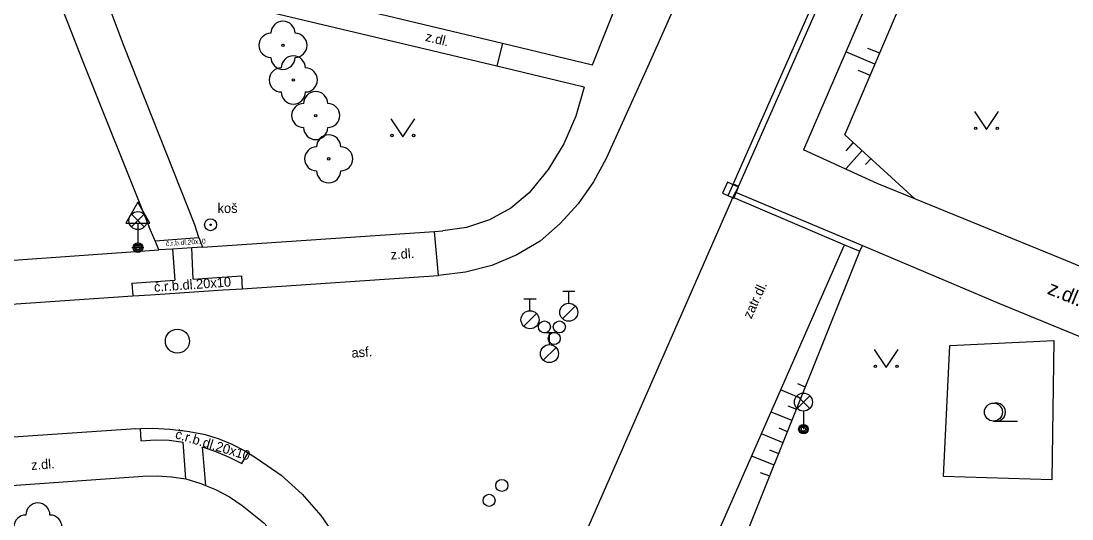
# Model space of a CAD drawing. Extents: x -596024 to -594475, y -1163820 to -1161957.
# Drawn here: x -595725.46 to -595681.77, y -1162091.11 to -1162070.4 of the extents above; entities that cross this region are included whole.
import ezdxf

# ---------------------------------------------------------------- set-up
doc = ezdxf.new("R2010")
doc.units = 0
for name, color, linetype in [('Level 10', 7, 'Continuous'), ('Level 11', 7, 'Continuous'), ('Level 14', 7, 'Continuous'), ('Level 15', 7, 'Continuous'), ('Level 21', 7, 'Continuous'), ('Level 22', 7, 'Continuous'), ('Level 25', 7, 'Continuous'), ('Level 27', 7, 'Continuous'), ('Level 28', 7, 'Continuous'), ('Level 33', 7, 'Continuous'), ('Level 34', 7, 'Continuous'), ('Level 36', 7, 'Continuous'), ('Level 40', 7, 'Continuous'), ('Level 42', 7, 'Continuous'), ('Level 7', 7, 'Continuous')]:
    doc.layers.add(name, color=color, linetype=linetype)

msp = doc.modelspace()

# ---------------------------------------------------------------- linework, layer by layer
at = {"layer": 'Level 10'}
for points in [[(-595695.85, -1162064.23), (-595697.59, -1162068.2), (-595699.35, -1162072.16), (-595701.13, -1162076.12)], [(-595691.54, -1162068.01), (-595695.63, -1162077.26)], [(-595701.13, -1162076.12), (-595701.66, -1162077.09), (-595702.3, -1162078), (-595703.05, -1162078.82), (-595703.88, -1162079.55)], [(-595695.63, -1162077.26), (-595695.76, -1162077.51), (-595695.87, -1162077.73)], [(-595695.87, -1162077.73), (-595691.23, -1162079.7)], [(-595703.88, -1162079.55), (-595704.85, -1162080.12), (-595705.89, -1162080.56), (-595706.98, -1162080.84), (-595708.1, -1162080.98)], [(-595696.1, -1162090.81), (-595691.23, -1162079.7)], [(-595717.06, -1162081.58), (-595716.27, -1162081.53), (-595708.1, -1162080.98)], [(-595720.08, -1162081.78), (-595717.06, -1162081.58)], [(-595726.48, -1162082.22), (-595720.81, -1162081.83), (-595720.08, -1162081.78)], [(-595720.69, -1162087.35), (-595732.72, -1162088.17)], [(-595720.69, -1162087.35), (-595720.5, -1162087.34), (-595719.98, -1162087.33), (-595719.27, -1162087.37), (-595718.56, -1162087.45), (-595717.86, -1162087.58)], [(-595717.86, -1162087.58), (-595717.27, -1162087.76), (-595716.7, -1162087.99), (-595716.15, -1162088.27), (-595716.02, -1162088.35), (-595715.63, -1162088.61)], [(-595715.63, -1162088.61), (-595714.65, -1162089.28), (-595713.77, -1162090.07), (-595712.99, -1162090.96), (-595712.32, -1162091.94)], [(-595701.64, -1162103.38), (-595696.1, -1162090.81)]]:
    msp.add_lwpolyline(points, dxfattribs=at)
at = {"layer": 'Level 11'}
for points in [[(-595701.7, -1162072.22), (-595697.83, -1162062.49)], [(-595726.48, -1162062.92), (-595722.92, -1162072.02), (-595720.13, -1162078.97)], [(-595718.24, -1162078.87), (-595721.17, -1162071.46), (-595723.18, -1162066.1)], [(-595691.76, -1162067.91), (-595695.86, -1162077.17)], [(-595716.78, -1162068.61), (-595705.44, -1162071.32), (-595701.7, -1162072.22)], [(-595689.91, -1162068.76), (-595692.93, -1162075.75)], [(-595702.05, -1162073.15), (-595705.68, -1162072.28), (-595715.85, -1162069.86)], [(-595705.44, -1162071.32), (-595705.68, -1162072.28)], [(-595702.05, -1162073.15), (-595702.39, -1162074.35), (-595702.89, -1162075.5), (-595703.54, -1162076.57), (-595704.33, -1162077.54)], [(-595657.72, -1162078.97), (-595669.79, -1162073.34), (-595674.39, -1162083.52), (-595682.19, -1162080.29), (-595688.3, -1162077.79), (-595689.86, -1162077.15), (-595692.93, -1162075.75)], [(-595695.86, -1162077.17), (-595695.63, -1162077.26)], [(-595704.33, -1162077.54), (-595705.1, -1162078.18), (-595705.98, -1162078.67), (-595706.94, -1162078.99), (-595707.93, -1162079.13)], [(-595695.76, -1162077.51), (-595690.48, -1162079.74)], [(-595695.87, -1162077.73), (-595700.08, -1162087.33)], [(-595719.89, -1162079.54), (-595720.13, -1162078.97)], [(-595718.07, -1162079.4), (-595718.24, -1162078.87)], [(-595719.89, -1162079.54), (-595718.07, -1162079.4)], [(-595718.07, -1162079.4), (-595717.92, -1162079.8)], [(-595717.92, -1162079.8), (-595708.27, -1162079.15), (-595707.93, -1162079.13)], [(-595708.1, -1162080.98), (-595708.27, -1162079.15)], [(-595719.73, -1162079.92), (-595719.89, -1162079.54)], [(-595718.36, -1162079.83), (-595719.16, -1162079.88)], [(-595717.92, -1162079.8), (-595718.36, -1162079.83)], [(-595718.3, -1162081.13), (-595718.36, -1162079.83)], [(-595690.48, -1162079.74), (-595684.78, -1162082.14), (-595675.44, -1162085.98), (-595681.18, -1162099.31), (-595668.76, -1162104.96), (-595668, -1162102.87), (-595667.96, -1162102.72), (-595665.97, -1162103.56)], [(-595726.37, -1162080.39), (-595719.73, -1162079.92)], [(-595719.16, -1162079.88), (-595719.73, -1162079.92)], [(-595719.16, -1162079.88), (-595719.06, -1162081.18)], [(-595718.3, -1162081.13), (-595716.29, -1162081)], [(-595716.29, -1162081), (-595716.27, -1162081.53)], [(-595720.86, -1162081.3), (-595719.06, -1162081.18)], [(-595720.86, -1162081.3), (-595720.81, -1162081.83)], [(-595720.47, -1162087.85), (-595720.5, -1162087.34)], [(-595700.08, -1162087.33), (-595706.24, -1162101.37)], [(-595720.47, -1162087.85), (-595719.89, -1162087.81)], [(-595719.89, -1162087.81), (-595719.3, -1162087.83), (-595718.72, -1162087.91)], [(-595718.61, -1162089.44), (-595718.72, -1162087.91)], [(-595717.93, -1162088.11), (-595717.36, -1162088.3), (-595716.81, -1162088.53), (-595716.28, -1162088.8)], [(-595717.93, -1162088.11), (-595717.79, -1162089.71)], [(-595716.28, -1162088.8), (-595716.02, -1162088.35)], [(-595732.5, -1162090.18), (-595720.4, -1162089.33)], [(-595720.4, -1162089.33), (-595719.8, -1162089.31), (-595719.2, -1162089.35), (-595718.61, -1162089.44)], [(-595718.61, -1162089.44), (-595717.98, -1162089.63), (-595717.79, -1162089.71), (-595717.38, -1162089.88)], [(-595717.38, -1162089.88), (-595716.8, -1162090.18), (-595716.26, -1162090.54)], [(-595716.26, -1162090.54), (-595715.37, -1162091.26), (-595714.61, -1162092.11), (-595713.98, -1162093.06), (-595713.5, -1162094.1)]]:
    msp.add_lwpolyline(points, dxfattribs=at)
at = {"layer": 'Level 14'}
for points in [[(-595691.21, -1162075.13), (-595689.02, -1162070.01)], [(-595691.21, -1162075.13), (-595688.3, -1162077.79)], [(-595694.84, -1162090.59), (-595690.58, -1162079.97)], [(-595700.08, -1162103.71), (-595694.84, -1162090.59)]]:
    msp.add_lwpolyline(points, dxfattribs=at)
at = {"layer": 'Level 15'}
for points in [[(-595689.76, -1162071.74), (-595690.25, -1162071.54)], [(-595689.96, -1162072.2), (-595691.17, -1162071.68)], [(-595690.16, -1162072.66), (-595690.64, -1162072.46)], [(-595690.86, -1162075.45), (-595691.17, -1162075.8)], [(-595690.49, -1162075.79), (-595691.16, -1162076.53)], [(-595690.12, -1162076.12), (-595690.35, -1162076.37)], [(-595692.84, -1162085.62), (-595693.17, -1162085.49)], [(-595693.02, -1162086.09), (-595693.88, -1162085.74)], [(-595693.21, -1162086.55), (-595693.56, -1162086.41)], [(-595693.4, -1162087.01), (-595694.28, -1162086.66)], [(-595693.77, -1162087.94), (-595694.68, -1162087.57)], [(-595693.59, -1162087.48), (-595693.94, -1162087.33)], [(-595694.15, -1162088.87), (-595695.08, -1162088.49)], [(-595693.96, -1162088.4), (-595694.33, -1162088.25)], [(-595694.33, -1162089.33), (-595694.71, -1162089.18)]]:
    msp.add_lwpolyline(points, dxfattribs=at)
at = {"layer": 'Level 21'}
msp.add_lwpolyline([(-595686.85, -1162083.89), (-595682.52, -1162083.69), (-595682.6, -1162089.48), (-595687.11, -1162089.34), (-595686.85, -1162083.89)], dxfattribs=at)
at = {"layer": 'Level 22'}
for centre in [(-595714.57, -1162071.41), (-595714.14, -1162072.85), (-595713.21, -1162074.33), (-595712.67, -1162076.13)]:
    msp.add_circle(centre, 0.05, dxfattribs=at)
for centre, start, end in [((-595714.57, -1162070.91), 0, 180), ((-595715.07, -1162071.41), 90, 270), ((-595714.07, -1162071.41), 270, 90), ((-595714.57, -1162071.91), 180, 0), ((-595714.14, -1162072.35), 0, 180), ((-595714.64, -1162072.85), 90, 270), ((-595713.64, -1162072.85), 270, 90), ((-595714.14, -1162073.35), 180, 0), ((-595713.21, -1162073.83), 0, 180), ((-595713.71, -1162074.33), 90, 270), ((-595712.71, -1162074.33), 270, 90), ((-595713.21, -1162074.83), 180, 0), ((-595712.67, -1162075.63), 0, 180), ((-595713.17, -1162076.13), 90, 270), ((-595712.17, -1162076.13), 270, 90), ((-595712.67, -1162076.63), 180, 0), ((-595724.76, -1162090.94), 0, 180), ((-595725.26, -1162091.44), 90, 270), ((-595724.26, -1162091.44), 270, 90)]:
    msp.add_arc(centre, 0.5, start, end, dxfattribs=at)
at = {"layer": 'Level 25'}
for radius in [0.25, 0.0303]:
    msp.add_circle((-595717.58, -1162078.87), radius, dxfattribs=at)
at = {"layer": 'Level 27'}
msp.add_line((-595696.061, -1162077.659), (-595695.859, -1162077.201), dxfattribs=at)
msp.add_lwpolyline([(-595695.832, -1162077.76), (-595695.63, -1162077.302), (-595696.088, -1162077.1), (-595696.29, -1162077.558)], close=True, dxfattribs=at)
msp.add_circle((-595718.96, -1162083.71), 0.5, dxfattribs=at)
at = {"layer": 'Level 28'}
for p, q in [((-595704.55, -1162081.945), (-595704.05, -1162081.945)), ((-595704.3, -1162082.445), (-595704.3, -1162081.945)), ((-595702.94, -1162081.635), (-595702.44, -1162081.635)), ((-595702.69, -1162082.135), (-595702.69, -1162081.635)), ((-595702.948, -1162082.782), (-595702.418, -1162082.252)), ((-595704.558, -1162083.092), (-595704.028, -1162082.562)), ((-595703.74, -1162083.355), (-595703.24, -1162083.355)), ((-595703.49, -1162083.855), (-595703.49, -1162083.355)), ((-595703.748, -1162084.502), (-595703.218, -1162083.972))]:
    msp.add_line(p, q, dxfattribs=at)
for centre, radius in [((-595704.3, -1162082.82), 0.375), ((-595702.69, -1162082.51), 0.375), ((-595703.7, -1162083.12), 0.25), ((-595703.08, -1162083.12), 0.25), ((-595703.29, -1162083.6), 0.25), ((-595703.49, -1162084.23), 0.375), ((-595705.47, -1162089.71), 0.25), ((-595706, -1162090.33), 0.25)]:
    msp.add_circle(centre, radius, dxfattribs=at)
at = {"layer": 'Level 33'}
for p, q in [((-595720.865, -1162078.96), (-595720.335, -1162078.43)), ((-595720.865, -1162078.43), (-595720.335, -1162078.96)), ((-595720.6, -1162079.07), (-595720.6, -1162079.82)), ((-595693.195, -1162086.51), (-595692.665, -1162085.98)), ((-595693.195, -1162085.98), (-595692.665, -1162086.51)), ((-595692.93, -1162086.62), (-595692.93, -1162087.37))]:
    msp.add_line(p, q, dxfattribs=at)
for centre, radius in [((-595720.6, -1162078.695), 0.375), ((-595720.6, -1162079.82), 0.2), ((-595720.6, -1162079.82), 0.145), ((-595720.6, -1162079.82), 0.0876), ((-595692.93, -1162086.245), 0.375), ((-595692.93, -1162087.37), 0.2), ((-595692.93, -1162087.37), 0.145), ((-595692.93, -1162087.37), 0.0876)]:
    msp.add_circle(centre, radius, dxfattribs=at)
at = {"layer": 'Level 34'}
for p, q in [((-595720.6, -1162078.802), (-595720.6, -1162079.82)), ((-595720.85, -1162079.82), (-595720.35, -1162079.82))]:
    msp.add_line(p, q, dxfattribs=at)
msp.add_lwpolyline([(-595721.1, -1162078.802), (-595720.1, -1162078.802), (-595720.6, -1162077.936)], close=True, dxfattribs=at)
at = {"layer": 'Level 36'}
msp.add_line((-595685.03, -1162087.035), (-595684.03, -1162087.035), dxfattribs=at)
for points in [[(-595685.82, -1162074.16), (-595685.32, -1162074.91), (-595684.82, -1162074.16)], [(-595710.09, -1162074.46), (-595709.59, -1162075.21), (-595709.09, -1162074.46)], [(-595689.99, -1162084.06), (-595689.49, -1162084.81), (-595688.99, -1162084.06)]]:
    msp.add_lwpolyline(points, dxfattribs=at)
for centre, radius in [((-595685.77, -1162074.86), 0.05), ((-595684.871, -1162074.86), 0.05), ((-595710.04, -1162075.16), 0.05), ((-595709.141, -1162075.16), 0.05), ((-595689.94, -1162084.76), 0.05), ((-595689.041, -1162084.76), 0.05), ((-595685.03, -1162086.66), 0.375)]:
    msp.add_circle(centre, radius, dxfattribs=at)
msp.add_arc((-595684.905, -1162086.66), 0.375, 260.4059, 99.5941, dxfattribs=at)
at = {"layer": 'Level 7'}
msp.add_lwpolyline([(-595691.23, -1162079.7), (-595690.58, -1162079.97), (-595690.48, -1162079.74)], dxfattribs=at)

# ---------------------------------------------------------------- texts
at = {"layer": 'Level 40'}
for s, height, rotation, p in [('z.dl.', 0.4, 345.9493, (-595708.68, -1162071.22)), ('č.r.b.dl.20x10', 0.2, 4, (-595719.43, -1162079.76)), ('z.dl.', 0.4, 4.2125, (-595710.08, -1162080.32)), ('č.r.b.dl.20x10', 0.39999, 4, (-595719.92, -1162081.66)), ('zatr.dl.', 0.4, 65.2576, (-595695.1, -1162082.81)), ('z.dl.', 0.6, 337.7364, (-595682.83, -1162081.73)), ('asf.', 0.4, 4.2125, (-595711.71, -1162084.4)), ('č.r.b.dl.20x10', 0.39999, 343, (-595719.08, -1162087.74)), ('z.dl.', 0.4, 4.2125, (-595725.03, -1162089.07))]:
    msp.add_text(s, height=height, rotation=rotation, dxfattribs=at).set_placement(p)
at = {"layer": 'Level 42'}
msp.add_text('koš', height=0.4, dxfattribs=at).set_placement((-595717.29, -1162078.38))

doc.saveas('drawing.dxf')
